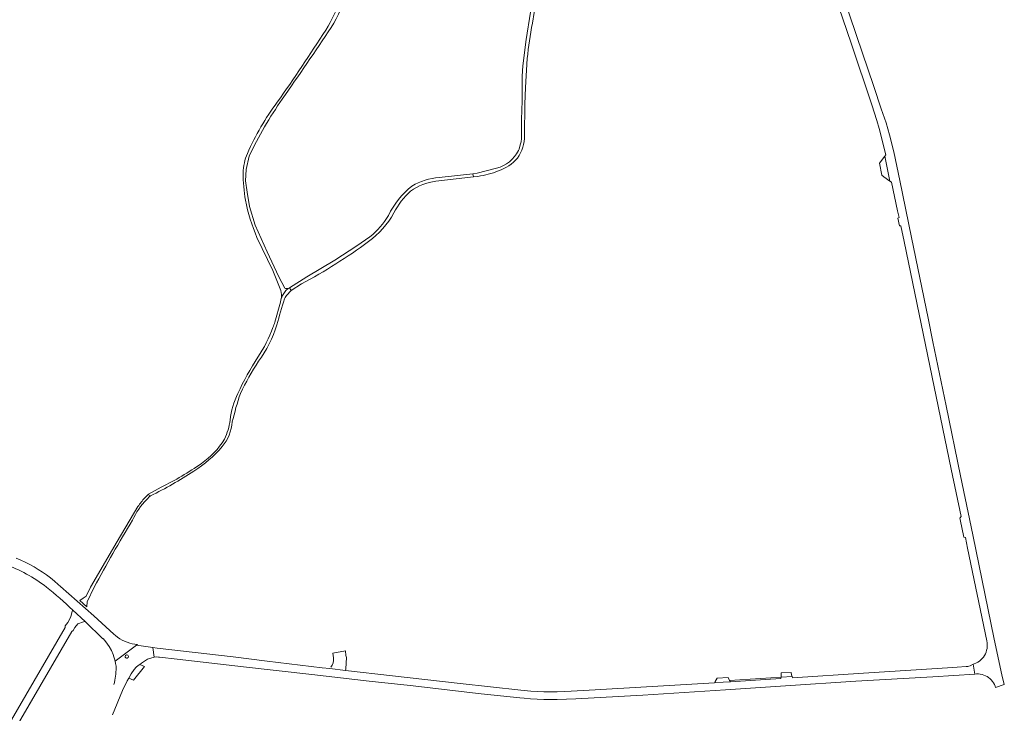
# Model space of a CAD drawing. Header units: metres. Extents: x 166325 to 190320, y 381923 to 404576.
# Tile 497 of 656: x 171628 to 172075, y 390339 to 390655. Entities that reach past the tile are written whole.
import ezdxf

# ---------------------------------------------------------------- set-up
doc = ezdxf.new("R2010")
doc.units = ezdxf.units.M
for name, color, linetype, lineweight in [('B-WE-VH-VERHARDING_ASFALT-GV', 8, 'Continuous', 18), ('B-WE-VH-VERHARDING_BETONSTRAATSTEEN-GV', 8, 'Continuous', 18), ('B-WE-VH-VERHARDING_HALFVERHARDING-GV', 8, 'Continuous', 18), ('B-WE-VH-VERHARDING_STRAATBAKSTEEN-GV', 8, 'Continuous', 18)]:
    doc.layers.add(name, color=color, linetype=linetype, lineweight=lineweight)

msp = doc.modelspace()

# ---------------------------------------------------------------- linework, layer by layer
at = {"layer": 'B-WE-VH-VERHARDING_ASFALT-GV', "flags": 128}
for points in [[(171998.268, 390666.296), (172005.857, 390644.017), (172015.15, 390616.051), (172017.487, 390608.835), (172018.512, 390605.238), (172019.294, 390602.412), (172021.289, 390594.409), (172021.525, 390593.289), (172021.024, 390592.593), (172023.402, 390581.344), (172024.133, 390580.912), (172026.898, 390567.791), (172027.528, 390564.776), (172026.967, 390564.459), (172027.691, 390560.963), (172028.308, 390561.045), (172029.803, 390553.891), (172051.283, 390450.433), (172055.745, 390428.838), (172055.217, 390428.108), (172055.334, 390427.543), (172057.002, 390419.493), (172057.702, 390419.37), (172058.704, 390414.519), (172067.474, 390372.382), (172067.61, 390371.531), (172067.668, 390370.672), (172067.645, 390369.811), (172067.542, 390368.956), (172067.361, 390368.114), (172067.103, 390367.292), (172066.769, 390366.498), (172066.363, 390365.738), (172065.888, 390365.019), (172065.349, 390364.348), (172064.75, 390363.729), (172064.098, 390363.17), (172063.307, 390362.666), (172062.476, 390362.232), (172061.61, 390361.87), (172061.164, 390361.726), (172061.977, 390357.245), (172062.8, 390357.324), (172063.627, 390357.323), (172064.45, 390357.243), (172065.262, 390357.083), (172066.054, 390356.845), (172066.819, 390356.532), (172067.551, 390356.147), (172068.242, 390355.693), (172068.886, 390355.174), (172069.477, 390354.596), (172070.01, 390353.963), (172070.478, 390353.281), (172070.879, 390352.558), (172071.208, 390351.799), (172071.423, 390351.152), (172075.383, 390352.53), (172074.253, 390356.88), (172070.811, 390373.068), (172061.093, 390420.499), (172055.434, 390447.405), (172048.905, 390479.149), (172042.877, 390508.223), (172040.766, 390519.004), (172033.142, 390555.77), (172027.957, 390581.623), (172025.148, 390594.617), (172023.269, 390602.369), (172021.728, 390607.807), (172019.442, 390614.216), (172016.089, 390624.303), (172008.212, 390647.489), (172001.571, 390667.405)], [(171681.532, 390370.71), (171680.316, 390370.858), (171679.112, 390371.085), (171677.925, 390371.39), (171676.76, 390371.772), (171675.624, 390372.229), (171674.519, 390372.759), (171673.451, 390373.36), (171672.425, 390374.029), (171671.444, 390374.764), (171670.65, 390375.438), (171661.695, 390383.718), (171646.465, 390397.099), (171645.429, 390398.052), (171643.723, 390399.534), (171641.964, 390400.955), (171640.157, 390402.313), (171638.303, 390403.607), (171636.404, 390404.833), (171634.463, 390405.992), (171632.483, 390407.081), (171630.465, 390408.1), (171628.412, 390409.046), (171626.327, 390409.92)], [(171652.059, 390386.372), (171657.753, 390381.186), (171665.686, 390373.312), (171665.878, 390373.461), (171667.152, 390371.864), (171668.637, 390369.818), (171669.66, 390368.001), (171670.409, 390366.147), (171670.773, 390365.128), (171671.071, 390364.171), (171671.323, 390363.161), (171681.039, 390370.345), (171681.532, 390370.71)], [(171670.148, 390338.791), (171674.619, 390349.849), (171676.724, 390354.14), (171677.482, 390355.368), (171678.649, 390357.4), (171679.941, 390359.329), (171680.925, 390360.411), (171681.84, 390361.179), (171682.498, 390361.682), (171683.225, 390362.237), (171685.061, 390363.388), (171686.057, 390363.995), (171687.519, 390364.57), (171689.061, 390364.988), (171688.44, 390369.318)], [(171688.44, 390369.318), (171681.039, 390370.345), (171671.323, 390363.161), (171671.526, 390362.022), (171671.722, 390360.799), (171671.778, 390360.173)], [(171776.012, 390358.955), (171776.085, 390359.59), (171776.395, 390364.823), (171776.129, 390365.733), (171776.061, 390367.863), (171770.2, 390366.847), (171770.568, 390364.624)], [(171768.816, 390359.782), (171776.012, 390358.955)]]:
    msp.add_lwpolyline(points, dxfattribs=at)
at = {"layer": 'B-WE-VH-VERHARDING_ASFALT-GV'}
for points in [[(171621.112, 390407.139, -0.0819508), (171640.067, 390396.812)], [(171640.067, 390396.812, -0.0281749), (171652.059, 390386.372)], [(171677.16, 390364.802, -1.0038669), (171676.027, 390365.766)], [(171676.027, 390365.766, -0.9475772), (171677.16, 390364.802)], [(171770.568, 390364.624, -0.1766687), (171769.314, 390360.378)], [(171671.778, 390360.173, -0.0489051), (171670.735, 390352.546)]]:
    msp.add_lwpolyline(points, format="xyb", dxfattribs=at)
at = {"layer": 'B-WE-VH-VERHARDING_ASFALT-GV', "flags": 128}
msp.add_lwpolyline([(171978.923, 390356.136), (171973.911, 390355.825), (171973.882, 390355.218), (171966.912, 390354.747), (171950.898, 390353.797), (171944.279, 390353.405), (171943.654, 390353.368), (171912.75, 390351.536), (171889.527, 390350.169), (171878.494, 390349.497), (171872.147, 390349.184), (171869.164, 390349.14), (171866.181, 390349.176), (171863.201, 390349.291), (171860.224, 390349.487), (171857.254, 390349.763), (171855.625, 390349.948), (171828.141, 390352.979), (171797.33, 390356.502), (171776.012, 390358.955), (171768.816, 390359.782), (171765.352, 390360.181), (171740.445, 390363.178), (171724.981, 390365.085), (171690.392, 390369.054), (171688.44, 390369.318), (171689.061, 390364.988), (171690.06, 390365.051), (171691.061, 390365.035), (171691.47, 390365.005), (171699.557, 390364.124), (171729.59, 390360.623), (171760.641, 390357.135), (171786.776, 390354.082), (171805.44, 390352.075), (171837.594, 390348.358), (171855.214, 390346.541), (171857.119, 390346.326), (171860.135, 390346.052), (171863.158, 390345.857), (171866.184, 390345.742), (171869.213, 390345.708), (171872.241, 390345.753), (171880.627, 390345.956), (171911.067, 390347.67), (171948.656, 390350.138), (171975.879, 390351.925), (172007.864, 390354.025), (172042.929, 390356.034), (172061.977, 390357.245), (172061.164, 390361.726), (172059.844, 390361.034), (172059.262, 390360.871), (172058.766, 390360.77), (172058.026, 390360.716), (172054.034, 390360.423), (172052.02, 390360.297), (172011.414, 390357.757), (171979.062, 390355.569)], close=True, dxfattribs=at)
at = {"layer": 'B-WE-VH-VERHARDING_BETONSTRAATSTEEN-GV', "flags": 128}
for points in [[(172021.024, 390592.593), (172018.638, 390589.527), (172019.788, 390584.013), (172020.639, 390583.209), (172023.402, 390581.344)], [(171679.644, 390354.546), (171684.673, 390360.667), (171682.498, 390361.682), (171681.84, 390361.179), (171680.925, 390360.411), (171679.941, 390359.329), (171678.649, 390357.4), (171677.482, 390355.368), (171678.647, 390354.925)], [(171949.823, 390355.698), (171944.938, 390355.466), (171944.025, 390353.974), (171943.654, 390353.368), (171944.279, 390353.405), (171950.898, 390353.797), (171950.569, 390354.379)], [(171973.911, 390355.825), (171978.923, 390356.136), (171978.739, 390356.887), (171978.461, 390358.019), (171974.006, 390357.834), (171973.974, 390357.152)]]:
    msp.add_lwpolyline(points, close=True, dxfattribs=at)
msp.add_lwpolyline([(171576.113, 390247), (171651.648, 390376.556), (171652.211, 390377.14), (171652.993, 390378.386), (171654.382, 390380.156), (171656.906, 390381.046), (171657.489, 390381.122), (171657.753, 390381.186), (171652.059, 390386.372), (171651.945, 390386.134), (171651.559, 390385.328), (171651.184, 390383.257), (171649.778, 390380.677), (171648.616, 390379.188), (171648.545, 390379.096), (171648.605, 390378.511), (171605.067, 390303.914)], dxfattribs=at)
at = {"layer": 'B-WE-VH-VERHARDING_HALFVERHARDING-GV'}
for points in [[(171769.504, 390651.153, 0.0634961), (171776.893, 390667.83)], [(171774.143, 390664.351, -0.0430504), (171767.026, 390649.977)], [(171767.026, 390649.977, -0.0128425), (171744.959, 390617.216)], [(171747.283, 390618.602, 0.0039059), (171769.504, 390651.153)], [(171858.577, 390637.077, -0.0159428), (171860.936, 390653.066)], [(171732.228, 390592.676, -0.0433136), (171747.283, 390618.602)], [(171744.959, 390617.216, 0.0567858), (171731.424, 390593.924)], [(171854.186, 390591.834, 0.1631129), (171857.287, 390602.042)], [(171731.424, 390593.924, 0.097943), (171729.518, 390585.061)], [(171854.581, 390595.214, -0.2100369), (171844.683, 390587.177)], [(171845.476, 390586.004, 0.1365969), (171854.186, 390591.834)], [(171729.518, 390585.061, 0.0514788), (171730.568, 390572.666)], [(171818.603, 390582.989, 0.1158518), (171806.14, 390579.075)], [(171836.127, 390583.475, 0.0602393), (171845.476, 390586.004)], [(171806.14, 390579.075, 0.1034432), (171795.499, 390565.742)], [(171805.591, 390576.833, -0.116706), (171817.105, 390581.277)], [(171797.967, 390566.881, -0.0844292), (171805.591, 390576.833)], [(171730.568, 390572.666, 0.0542407), (171735.75, 390555.705)], [(171786.463, 390553.826, 0.1047694), (171797.967, 390566.881)], [(171795.499, 390565.742, -0.0918992), (171787.103, 390556.063)], [(171756.032, 390534.622, 0.0354349), (171786.463, 390553.826)], [(171746.659, 390531.648, -0.0854915), (171746.738, 390527.823)], [(171748.241, 390527.834, -0.0891107), (171751.349, 390531.605)], [(171749.885, 390532.518, -0.1655747), (171748.357, 390532.651)], [(171750.55, 390532.794, -0.0753201), (171749.885, 390532.518)], [(171744.834, 390515.992, -0.0130757), (171748.241, 390527.834)], [(171746.738, 390527.823, -0.0341107), (171746.4, 390526.302)], [(171736.522, 390499.419, 0.0781754), (171744.834, 390515.992)], [(171743.885, 390517.224, -0.0085071), (171743.001, 390514.852)], [(171743.001, 390514.852, -0.0647521), (171736.138, 390501.342)], [(171736.138, 390501.342, 0.0323662), (171727.033, 390484.869)], [(171728.208, 390484.819, -0.0351849), (171736.522, 390499.419)], [(171727.033, 390484.869, 0.0753717), (171723.524, 390472.731)], [(171724.565, 390471.873, -0.0249318), (171728.208, 390484.819)], [(171719.916, 390460.692, 0.1519721), (171724.565, 390471.873)], [(171723.524, 390472.731, -0.0889134), (171720.967, 390464.035)], [(171720.967, 390464.035, -0.1068811), (171710.517, 390453.05)], [(171707.116, 390449.471, 0.0763096), (171719.916, 390460.692)], [(171710.517, 390453.05, -0.0430903), (171692.201, 390442.245)], [(171687.394, 390438.241, 0.0262442), (171707.116, 390449.471)], [(171679.255, 390427.204, -0.0974491), (171685.683, 390436.649)], [(171684.775, 390437.383, 0.0348043), (171681.662, 390433.397)], [(171661.833, 390396.735, -0.0175212), (171679.255, 390427.204)]]:
    msp.add_lwpolyline(points, format="xyb", dxfattribs=at)
at = {"layer": 'B-WE-VH-VERHARDING_HALFVERHARDING-GV', "flags": 128}
for points in [[(171860.36, 390660.103), (171860.108, 390658.16), (171858.086, 390645.642), (171856.649, 390633.704), (171856.225, 390629.028), (171856.218, 390622.796), (171856.206, 390617.533), (171856.132, 390613.84), (171856.036, 390609.073), (171856.035, 390605.749), (171855.962, 390602.628), (171855.917, 390600.714), (171855.772, 390599.185), (171855.582, 390598.238), (171855.093, 390596.648), (171854.875, 390595.917), (171854.581, 390595.214)], [(171860.936, 390653.066), (171861.74, 390657.923), (171862.119, 390660.211), (171860.36, 390660.103)], [(171857.287, 390602.042), (171857.546, 390616.285), (171857.739, 390623.935), (171858.577, 390637.077)], [(171748.357, 390532.651), (171745.733, 390537.889), (171740.343, 390549.14), (171735.008, 390561.344), (171732.362, 390569.763), (171731.244, 390576.341), (171730.622, 390581.391), (171730.787, 390586.667), (171732.228, 390592.676)], [(171844.683, 390587.177), (171835.902, 390584.901), (171833.871, 390584.676), (171834.118, 390583.243), (171836.127, 390583.475)], [(171817.105, 390581.277), (171834.118, 390583.243), (171833.871, 390584.676), (171818.603, 390582.989)], [(171735.75, 390555.705), (171742.977, 390540.689), (171746.659, 390531.648)], [(171787.103, 390556.063), (171781.155, 390551.926), (171771.179, 390545.333), (171758.467, 390537.756), (171750.55, 390532.794), (171751.349, 390531.605), (171756.032, 390534.622)], [(171746.738, 390527.823), (171747.402, 390529.337), (171748.937, 390531.636), (171749.885, 390532.518)], [(171751.349, 390531.605), (171750.55, 390532.794)], [(171746.4, 390526.302), (171743.885, 390517.224)], [(171692.201, 390442.245), (171686.451, 390439.055), (171686.32, 390438.924), (171687.394, 390438.241)], [(171685.683, 390436.649), (171687.044, 390438.066), (171687.219, 390438.153), (171687.394, 390438.241), (171686.32, 390438.924), (171684.775, 390437.383)], [(171681.662, 390433.397), (171672.305, 390417.541), (171660.17, 390396.715), (171658.182, 390392.634), (171656.841, 390391.725), (171655.267, 390390.658), (171658.489, 390387.795), (171658.666, 390390.179), (171661.833, 390396.735)]]:
    msp.add_lwpolyline(points, dxfattribs=at)
at = {"layer": 'B-WE-VH-VERHARDING_STRAATBAKSTEEN-GV', "flags": 128}
msp.add_lwpolyline([(171950.569, 390354.379), (171950.898, 390353.797), (171966.912, 390354.747), (171973.882, 390355.218), (171973.911, 390355.825)], close=True, dxfattribs=at)

doc.saveas('drawing.dxf')
